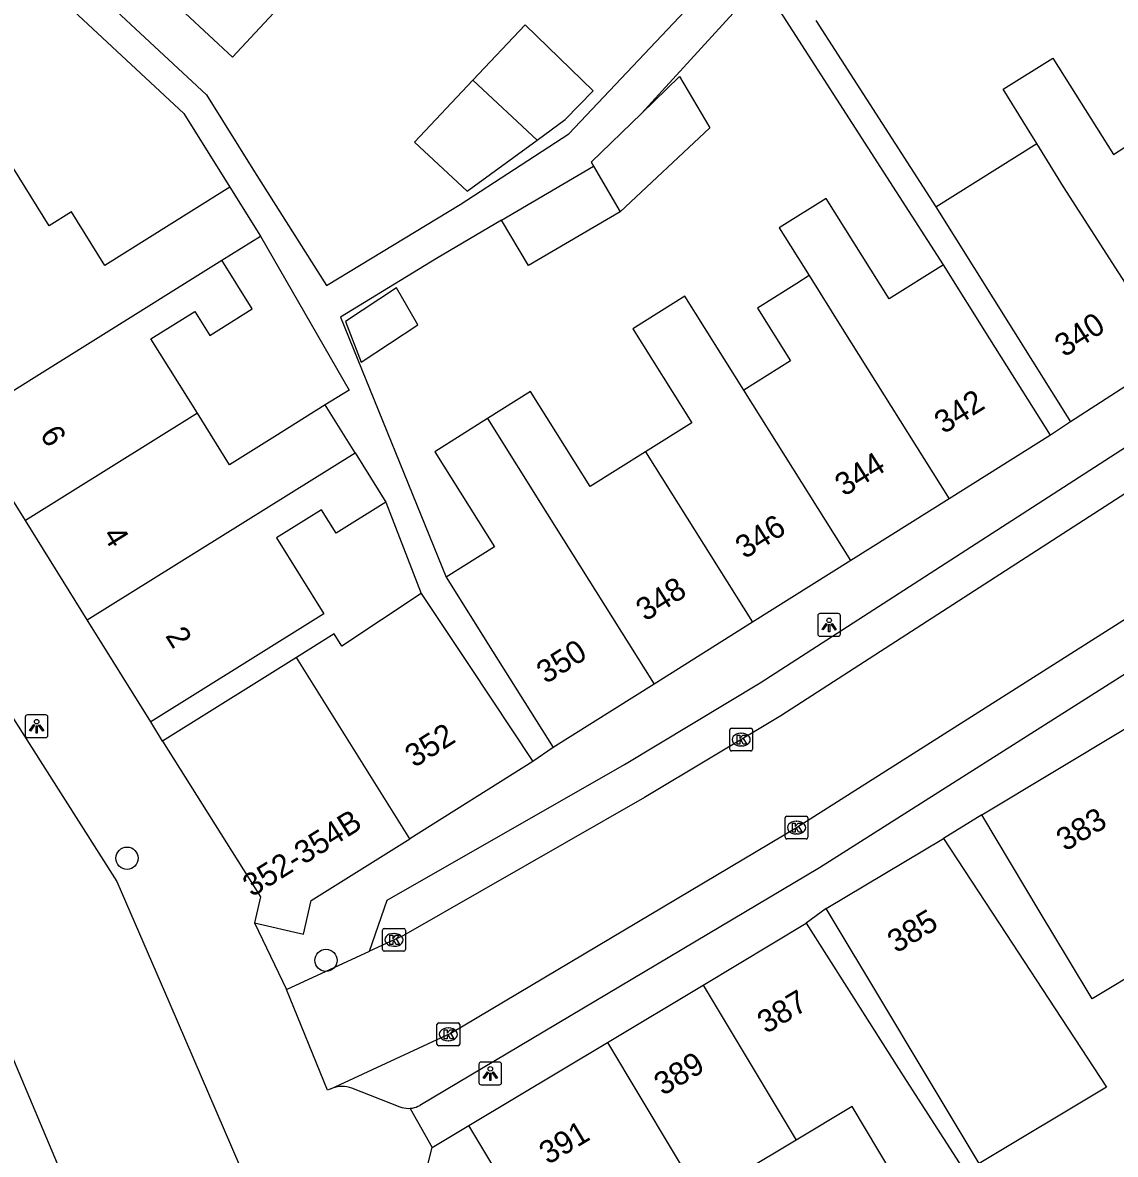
# Model space of a CAD drawing. Extents: x 159222 to 160346, y 381249 to 382166.
# Drawn here: x 159950.61 to 159998.63, y 381586.28 to 381636.01 of the extents above; entities that cross this region are included whole.
import ezdxf

# ---------------------------------------------------------------- set-up
doc = ezdxf.new("R2010")
doc.units = 0
for name, color, linetype in [('IMGEO_Boom', 7, 'Continuous'), ('IMGEO_Kolk', 7, 'Continuous'), ('IMGEO_Lichtpunt', 7, 'Continuous'), ('IMGEO_Pand', 7, 'Continuous'), ('IMGEO_Pand_nummerreeks', 7, 'Continuous'), ('IMGEO_Rijbaan_lokaal_open', 7, 'Continuous'), ('IMGEO_Voetpad_open', 7, 'Continuous')]:
    doc.layers.add(name, color=color, linetype=linetype)

msp = doc.modelspace()

# ---------------------------------------------------------------- linework, layer by layer
at = {"layer": 'IMGEO_Boom'}
for centre in [(159955.201, 381599.295), (159963.941, 381594.809)]:
    msp.add_circle(centre, 0.489, dxfattribs=at)
at = {"layer": 'IMGEO_Kolk'}
for p, q in [((159981.763, 381605.006), (159982.615, 381605.006)), ((159981.688, 381604.08), (159981.688, 381604.932)), ((159982.176, 381604.786), (159982.201, 381604.786)), ((159982.689, 381604.932), (159982.689, 381604.08)), ((159982.615, 381604.006), (159981.763, 381604.006)), ((159982.199, 381604.226), (159982.174, 381604.226)), ((159984.12, 381600.214), (159984.12, 381601.066)), ((159984.195, 381601.14), (159985.047, 381601.14)), ((159985.121, 381601.066), (159985.121, 381600.214)), ((159984.608, 381600.92), (159984.633, 381600.92)), ((159985.047, 381600.14), (159984.195, 381600.14)), ((159984.631, 381600.36), (159984.606, 381600.36)), ((159966.432, 381595.283), (159966.432, 381596.135)), ((159966.507, 381596.209), (159967.359, 381596.209)), ((159967.433, 381596.135), (159967.433, 381595.283)), ((159966.92, 381595.989), (159966.945, 381595.989)), ((159967.359, 381595.209), (159966.507, 381595.209)), ((159966.943, 381595.429), (159966.918, 381595.429)), ((159968.895, 381592.058), (159969.747, 381592.058)), ((159968.82, 381591.132), (159968.82, 381591.984)), ((159969.308, 381591.838), (159969.333, 381591.838)), ((159969.821, 381591.984), (159969.821, 381591.132)), ((159969.747, 381591.058), (159968.895, 381591.058)), ((159969.331, 381591.278), (159969.306, 381591.278))]:
    msp.add_line(p, q, dxfattribs=at)
for points in [[(159981.763, 381605.006), (159982.615, 381605.006)], [(159981.688, 381604.08), (159981.688, 381604.932)], [(159982.009, 381604.706), (159982.132, 381604.706), (159982.132, 381604.555), (159982.262, 381604.706), (159982.426, 381604.706), (159982.28, 381604.555), (159982.433, 381604.306), (159982.281, 381604.306), (159982.196, 381604.47), (159982.132, 381604.403), (159982.132, 381604.306), (159982.009, 381604.306), (159982.009, 381604.706)], [(159982.689, 381604.932), (159982.689, 381604.08)], [(159982.615, 381604.006), (159981.763, 381604.006)], [(159984.12, 381600.214), (159984.12, 381601.066)], [(159984.195, 381601.14), (159985.047, 381601.14)], [(159985.121, 381601.066), (159985.121, 381600.214)], [(159984.441, 381600.84), (159984.564, 381600.84), (159984.564, 381600.689), (159984.694, 381600.84), (159984.858, 381600.84), (159984.712, 381600.689), (159984.865, 381600.44), (159984.713, 381600.44), (159984.628, 381600.604), (159984.564, 381600.537), (159984.564, 381600.44), (159984.441, 381600.44), (159984.441, 381600.84)], [(159985.047, 381600.14), (159984.195, 381600.14)], [(159966.432, 381595.283), (159966.432, 381596.135)], [(159966.507, 381596.209), (159967.359, 381596.209)], [(159967.433, 381596.135), (159967.433, 381595.283)], [(159966.753, 381595.909), (159966.876, 381595.909), (159966.876, 381595.758), (159967.006, 381595.909), (159967.17, 381595.909), (159967.024, 381595.758), (159967.177, 381595.509), (159967.025, 381595.509), (159966.94, 381595.673), (159966.876, 381595.606), (159966.876, 381595.509), (159966.753, 381595.509), (159966.753, 381595.909)], [(159967.359, 381595.209), (159966.507, 381595.209)], [(159968.895, 381592.058), (159969.747, 381592.058)], [(159968.82, 381591.132), (159968.82, 381591.984)], [(159969.141, 381591.758), (159969.264, 381591.758), (159969.264, 381591.607), (159969.394, 381591.758), (159969.558, 381591.758), (159969.412, 381591.607), (159969.565, 381591.358), (159969.413, 381591.358), (159969.328, 381591.522), (159969.264, 381591.455), (159969.264, 381591.358), (159969.141, 381591.358), (159969.141, 381591.758)], [(159969.821, 381591.984), (159969.821, 381591.132)], [(159969.747, 381591.058), (159968.895, 381591.058)]]:
    msp.add_lwpolyline(points, dxfattribs=at)
for centre, start, end in [((159981.765, 381604.93), 91.552, 178.448), ((159981.765, 381604.93), 91.552, 178.448), ((159982.613, 381604.93), 1.552, 88.448), ((159982.613, 381604.93), 1.552, 88.448), ((159981.765, 381604.082), 181.552, 268.448), ((159981.765, 381604.082), 181.552, 268.448), ((159982.613, 381604.082), 271.552, 358.448), ((159982.613, 381604.082), 271.552, 358.448), ((159984.197, 381601.064), 91.552, 178.448), ((159984.197, 381601.064), 91.552, 178.448), ((159985.045, 381601.064), 1.552, 88.448), ((159985.045, 381601.064), 1.552, 88.448), ((159984.197, 381600.216), 181.552, 268.448), ((159984.197, 381600.216), 181.552, 268.448), ((159985.045, 381600.216), 271.552, 358.448), ((159985.045, 381600.216), 271.552, 358.448), ((159966.509, 381596.133), 91.552, 178.448), ((159966.509, 381596.133), 91.552, 178.448), ((159967.357, 381596.133), 1.552, 88.448), ((159967.357, 381596.133), 1.552, 88.448), ((159966.509, 381595.285), 181.552, 268.448), ((159966.509, 381595.285), 181.552, 268.448), ((159967.357, 381595.285), 271.552, 358.448), ((159967.357, 381595.285), 271.552, 358.448), ((159968.897, 381591.982), 91.552, 178.448), ((159968.897, 381591.982), 91.552, 178.448), ((159969.745, 381591.982), 1.552, 88.448), ((159969.745, 381591.982), 1.552, 88.448), ((159968.897, 381591.134), 181.552, 268.448), ((159968.897, 381591.134), 181.552, 268.448), ((159969.745, 381591.134), 271.552, 358.448), ((159969.745, 381591.134), 271.552, 358.448)]:
    msp.add_arc(centre, 0.0765, start, end, dxfattribs=at)
for centre, major_axis, ratio, start_param, end_param in [((159982.175, 381604.506), (-0.387, 0.002), 0.722429, 4.712389, 7.853982), ((159982.2, 381604.506), (-0.39, 0.002), 0.717154, 1.570796, 4.712389), ((159984.607, 381600.64), (-0.387, 0.002), 0.722429, 4.712389, 7.853982), ((159984.632, 381600.64), (-0.39, 0.002), 0.717154, 1.570796, 4.712389), ((159966.919, 381595.709), (-0.387, 0.002), 0.722429, 4.712389, 7.853982), ((159966.944, 381595.709), (-0.39, 0.002), 0.717154, 1.570796, 4.712389), ((159969.307, 381591.558), (-0.387, 0.002), 0.722429, 4.712389, 7.853982), ((159969.332, 381591.558), (-0.39, 0.002), 0.717154, 1.570796, 4.712389)]:
    msp.add_ellipse(centre, major_axis=major_axis, ratio=ratio, start_param=start_param, end_param=end_param, dxfattribs=at)
at = {"layer": 'IMGEO_Lichtpunt'}
for p, q in [((159985.555, 381609.948), (159985.555, 381609.141)), ((159985.555, 381609.948), (159985.555, 381609.141)), ((159986.457, 381610.043), (159985.649, 381610.043)), ((159986.457, 381610.043), (159985.649, 381610.043)), ((159986.551, 381609.141), (159986.551, 381609.948)), ((159986.551, 381609.141), (159986.551, 381609.948)), ((159985.649, 381609.047), (159986.457, 381609.047)), ((159985.649, 381609.047), (159986.457, 381609.047)), ((159950.728, 381605.499), (159950.728, 381604.692)), ((159950.728, 381605.499), (159950.728, 381604.692)), ((159951.63, 381605.594), (159950.822, 381605.594)), ((159951.63, 381605.594), (159950.822, 381605.594)), ((159951.724, 381604.692), (159951.724, 381605.499)), ((159951.724, 381604.692), (159951.724, 381605.499)), ((159950.822, 381604.598), (159951.63, 381604.598)), ((159950.822, 381604.598), (159951.63, 381604.598)), ((159970.665, 381590.243), (159970.665, 381589.436)), ((159970.665, 381590.243), (159970.665, 381589.436)), ((159971.567, 381590.338), (159970.759, 381590.338)), ((159971.567, 381590.338), (159970.759, 381590.338)), ((159971.661, 381589.436), (159971.661, 381590.243)), ((159971.661, 381589.436), (159971.661, 381590.243)), ((159970.759, 381589.342), (159971.567, 381589.342)), ((159970.759, 381589.342), (159971.567, 381589.342))]:
    msp.add_line(p, q, dxfattribs=at)
for points in [[(159985.929, 381609.612), (159985.968, 381609.584), (159985.78, 381609.322), (159985.742, 381609.349), (159985.929, 381609.612)], [(159986.031, 381609.564), (159986.078, 381609.564), (159986.078, 381609.242), (159986.031, 381609.242), (159986.031, 381609.564)], [(159986.141, 381609.584), (159986.179, 381609.611), (159986.366, 381609.349), (159986.327, 381609.321), (159986.141, 381609.584)], [(159951.102, 381605.163), (159951.141, 381605.135), (159950.953, 381604.873), (159950.915, 381604.9), (159951.102, 381605.163)], [(159951.204, 381605.115), (159951.251, 381605.115), (159951.251, 381604.793), (159951.204, 381604.793), (159951.204, 381605.115)], [(159951.314, 381605.135), (159951.352, 381605.162), (159951.539, 381604.9), (159951.5, 381604.872), (159951.314, 381605.135)], [(159971.039, 381589.907), (159971.078, 381589.879), (159970.89, 381589.617), (159970.852, 381589.644), (159971.039, 381589.907)], [(159971.141, 381589.859), (159971.188, 381589.859), (159971.188, 381589.537), (159971.141, 381589.537), (159971.141, 381589.859)], [(159971.251, 381589.879), (159971.289, 381589.906), (159971.476, 381589.644), (159971.437, 381589.616), (159971.251, 381589.879)]]:
    msp.add_lwpolyline(points, dxfattribs=at)
for centre in [(159986.054, 381609.746), (159951.227, 381605.297), (159971.164, 381590.041)]:
    msp.add_circle(centre, 0.0994, dxfattribs=at)
for centre, start, end in [((159985.649, 381609.948), 90, 180), ((159985.649, 381609.948), 90, 180), ((159986.457, 381609.948), 0, 90), ((159986.457, 381609.948), 0, 90), ((159985.649, 381609.141), 180, 270), ((159985.649, 381609.141), 180, 270), ((159986.457, 381609.141), 270, 0), ((159986.457, 381609.141), 270, 360), ((159950.822, 381605.499), 90, 180), ((159950.822, 381605.499), 90, 180), ((159951.63, 381605.499), 0, 90), ((159951.63, 381605.499), 0, 90), ((159950.822, 381604.692), 180, 270), ((159950.822, 381604.692), 180, 270), ((159951.63, 381604.692), 270, 0), ((159951.63, 381604.692), 270, 360), ((159970.759, 381590.243), 90, 180), ((159970.759, 381590.243), 90, 180), ((159971.567, 381590.243), 0, 90), ((159971.567, 381590.243), 0, 90), ((159970.759, 381589.436), 180, 270), ((159970.759, 381589.436), 180, 270), ((159971.567, 381589.436), 270, 0), ((159971.567, 381589.436), 270, 360)]:
    msp.add_arc(centre, 0.0946, start, end, dxfattribs=at)
at = {"layer": 'IMGEO_Pand'}
for points in [[(159964.233, 381639.216), (159959.834, 381634.49), (159957.758, 381636.422), (159954.099, 381639.829), (159958.497, 381644.554)], [(159973.222, 381630.849), (159974.452, 381631.75), (159975.679, 381633.012), (159972.702, 381635.905), (159970.403, 381633.473)], [(159995.177, 381630.697), (159994.769, 381631.356), (159993.705, 381633.076), (159995.89, 381634.449), (159998.549, 381630.215), (160000.7, 381631.597)], [(159959.721, 381628.773), (159958.032, 381627.718), (159954.222, 381625.338), (159952.754, 381627.688), (159951.786, 381627.084), (159947.814, 381633.445), (159942.412, 381627.722)], [(159970.403, 381633.473), (159967.836, 381630.758), (159970.152, 381628.602), (159973.222, 381630.849)], [(159973.222, 381630.849), (159970.403, 381633.473)], [(159977.806, 381632.013), (159979.485, 381633.639), (159980.811, 381631.377), (159976.87, 381627.693)], [(159977.806, 381632.013), (159975.595, 381629.87), (159975.697, 381629.695)], [(159990.737, 381627.908), (159995.177, 381630.697)], [(160001.14, 381621.347), (160000, 381623.121), (159996.355, 381628.793), (159995.177, 381630.697)], [(159971.663, 381627.333), (159975.697, 381629.695)], [(159975.697, 381629.695), (159976.87, 381627.693)], [(159959.721, 381628.773), (159961.059, 381626.631)], [(159991.078, 381625.367), (159988.693, 381623.869), (159985.921, 381628.285), (159983.858, 381626.989), (159985.177, 381624.889)], [(159990.737, 381627.908), (159996.665, 381618.47)], [(159976.87, 381627.693), (159972.836, 381625.331), (159971.663, 381627.333)], [(159959.37, 381625.576), (159961.059, 381626.631)], [(159948.014, 381618.488), (159959.37, 381625.576)], [(159958.291, 381618.848), (159956.251, 381622.114), (159958.177, 381623.317), (159958.833, 381622.267), (159960.706, 381623.437), (159959.37, 381625.576)], [(159995.778, 381617.884), (159993.118, 381622.119), (159991.078, 381625.367)], [(159985.177, 381624.889), (159984.639, 381624.552), (159982.902, 381623.461), (159984.356, 381621.145), (159982.309, 381619.86)], [(159985.177, 381624.889), (159986.631, 381622.574), (159991.331, 381615.091)], [(159964.797, 381622.87), (159965.495, 381621.083), (159967.981, 381622.727), (159967.042, 381624.354), (159964.797, 381622.87)], [(159982.309, 381619.86), (159979.714, 381623.99), (159977.422, 381622.551), (159980.017, 381618.42), (159977.988, 381617.146)], [(160001.14, 381621.347), (160000, 381620.614), (159996.665, 381618.47)], [(159977.988, 381617.146), (159975.558, 381615.62), (159972.936, 381619.795), (159971.044, 381618.607)], [(159987.01, 381612.377), (159982.309, 381619.86)], [(159963.909, 381619.209), (159961.7, 381617.829), (159959.705, 381616.583), (159958.291, 381618.848)], [(159965.219, 381617.112), (159963.909, 381619.209)], [(159950.735, 381614.13), (159948.014, 381618.488)], [(159958.291, 381618.848), (159958.181, 381618.777), (159950.735, 381614.13)], [(159971.044, 381618.607), (159968.733, 381617.156), (159971.355, 381612.98), (159969.221, 381611.64)], [(159971.044, 381618.607), (159973.667, 381614.432), (159978.368, 381606.949)], [(159995.778, 381617.884), (159991.331, 381615.091)], [(159953.455, 381609.77), (159965.219, 381617.112)], [(159965.219, 381617.112), (159966.575, 381614.941)], [(159977.988, 381617.146), (159982.689, 381609.663)], [(159966.575, 381614.941), (159964.385, 381613.574), (159963.743, 381614.602), (159961.767, 381613.368), (159963.849, 381610.034), (159960.493, 381607.939), (159956.251, 381605.291)], [(159991.331, 381615.091), (159987.01, 381612.377)], [(159953.455, 381609.77), (159950.735, 381614.13)], [(159987.01, 381612.377), (159982.689, 381609.663)], [(159969.221, 381611.64), (159971.262, 381608.391), (159973.921, 381604.156)], [(159968.131, 381610.928), (159964.639, 381608.606), (159964.3, 381609.148), (159962.651, 381608.119)], [(159968.131, 381610.928), (159970.268, 381607.714), (159973.036, 381603.55)], [(159956.251, 381605.291), (159953.455, 381609.77)], [(159982.689, 381609.663), (159978.368, 381606.949)], [(159962.651, 381608.119), (159961.003, 381607.09), (159956.761, 381604.442)], [(159967.625, 381600.151), (159962.651, 381608.119)], [(159978.368, 381606.949), (159973.921, 381604.156)], [(159999.082, 381604.99), (160000, 381603.46), (160001.655, 381600.703), (160002.895, 381598.634), (160003.926, 381596.913), (160000, 381594.557), (159997.606, 381593.12), (159996.573, 381594.842), (159995.332, 381596.91), (159992.76, 381601.198)], [(159992.76, 381601.198), (159999.082, 381604.99)], [(159956.761, 381604.442), (159961.062, 381597.592), (159960.801, 381596.451)], [(159973.036, 381603.55), (159967.625, 381600.151)], [(159960.801, 381596.451), (159962.958, 381595.959), (159963.295, 381597.432), (159967.625, 381600.151)], [(159991.075, 381600.168), (159993.817, 381595.988), (159995.432, 381593.526), (159998.241, 381589.237), (159992.644, 381585.88), (159990.009, 381590.273), (159988.498, 381592.791), (159985.926, 381597.079)], [(159985.926, 381597.079), (159991.075, 381600.168)], [(159980.512, 381593.721), (159985.046, 381596.441)], [(159985.046, 381596.441), (159987.729, 381592.222), (159989.311, 381589.735), (159992.024, 381585.508), (159992.378, 381584.917), (159989.995, 381583.487), (159987.058, 381588.383), (159984.599, 381586.908)], [(159976.313, 381591.202), (159980.512, 381593.721)], [(159980.512, 381593.721), (159984.599, 381586.908)], [(159970.221, 381587.548), (159976.313, 381591.202)], [(159976.313, 381591.202), (159982.004, 381581.714)], [(159968.605, 381586.579), (159970.221, 381587.548)], [(159974.515, 381580.387), (159970.221, 381587.548)], [(159971.919, 381570.387), (159966.722, 381579.051), (159968.605, 381586.579)], [(159984.599, 381586.908), (159982.23, 381585.488), (159983.835, 381582.812)]]:
    msp.add_lwpolyline(points, dxfattribs=at)
at = {"layer": 'IMGEO_Rijbaan_lokaal_open'}
for points in [[(160021.29, 381630.058), (160000.286, 381616.103), (160000, 381615.918), (159983.931, 381605.551), (159977.947, 381601.956), (159967.35, 381595.901), (159965.852, 381595.208)], [(159964.157, 381589.17), (159969.431, 381591.611), (159984.624, 381600.643), (160000, 381610.395), (160002.657, 381612.08), (160023.962, 381626.278)], [(159939.094, 381623.231), (159950.113, 381605.587), (159954.758, 381598.275), (159957.08, 381592.897), (159960.157, 381585.77), (159960.913, 381584.02), (159962.843, 381579.548), (159970.562, 381566.909), (159981.67, 381549.205), (159987.216, 381540.342), (159991.154, 381534.117)], [(159962.212, 381593.524), (159965.852, 381595.208)], [(159964.157, 381589.17), (159964.015, 381589.104), (159962.212, 381593.524)], [(159952.616, 381584.757), (159948.993, 381593.309)]]:
    msp.add_lwpolyline(points, dxfattribs=at)
at = {"layer": 'IMGEO_Voetpad_open'}
for points in [[(159951.828, 381639.236), (159958.692, 381632.839), (159960.808, 381629.452), (159963.967, 381624.46), (159969.843, 381628.017), (159974.614, 381631.119), (159997.054, 381654.853)], [(159950.954, 381638.298), (159957.695, 381632.017), (159959.721, 381628.773)], [(159991.078, 381625.367), (159983.077, 381637.796), (159978.716, 381633.012), (159977.806, 381632.013)], [(159985.466, 381636.106), (159990.737, 381627.908)], [(159971.663, 381627.333), (159968.805, 381625.636), (159964.582, 381623.066), (159969.221, 381611.64)], [(159961.059, 381626.631), (159964.955, 381619.863), (159963.909, 381619.209)], [(160022.609, 381623.107), (160013.975, 381617.308), (160007.309, 381612.854), (160003.196, 381610.151), (160000, 381607.982), (159985.632, 381598.869), (159968.074, 381588.431), (159968.062, 381588.424), (159967.983, 381588.383), (159967.9, 381588.349), (159967.815, 381588.323), (159967.727, 381588.304), (159967.638, 381588.293)], [(159996.665, 381618.47), (159995.778, 381617.884)], [(159965.852, 381595.208), (159966.632, 381597.458), (159977.067, 381603.42), (159983.028, 381607.001), (159999.074, 381617.354)], [(159966.575, 381614.941), (159968.131, 381610.928)], [(159956.761, 381604.442), (159956.251, 381605.291)], [(159973.921, 381604.156), (159973.036, 381603.55)], [(159992.76, 381601.198), (159991.075, 381600.168)], [(159985.926, 381597.079), (159985.046, 381596.441)], [(159960.801, 381596.451), (159962.212, 381593.524)], [(159967.638, 381588.293), (159967.549, 381588.291), (159967.46, 381588.296), (159967.371, 381588.309), (159967.285, 381588.33), (159967.2, 381588.359), (159965.073, 381589.188), (159964.97, 381589.222), (159964.865, 381589.248), (159964.758, 381589.263), (159964.65, 381589.269), (159964.542, 381589.265), (159964.434, 381589.252), (159964.328, 381589.229), (159964.225, 381589.197), (159964.157, 381589.17)], [(159967.638, 381588.293), (159968.605, 381586.579)]]:
    msp.add_lwpolyline(points, dxfattribs=at)

# ---------------------------------------------------------------- texts
at = {"layer": 'IMGEO_Pand_nummerreeks'}
for s, rotation, p in [('340', 32.7331, (159996.383, 381621.284)), ('342', 32.1315, (159991.083, 381617.91)), ('6', 301.9696, (159951.344, 381617.914)), ('344', 32.1315, (159986.713, 381615.165)), ('346', 32.1315, (159982.342, 381612.42)), ('4', 301.9708, (159954.104, 381613.492)), ('348', 32.1315, (159977.974, 381609.676)), ('2', 301.9696, (159956.862, 381609.071)), ('350', 32.1315, (159973.602, 381606.931)), ('352', 32.1356, (159967.821, 381603.25)), ('383', 30.9558, (159996.426, 381599.573)), ('352-354B', 32.1257, (159960.693, 381597.569)), ('385', 30.9605, (159989.005, 381595.102)), ('387', 30.96, (159983.284, 381591.559)), ('389', 30.9545, (159978.749, 381588.84)), ('391', 30.9568, (159973.701, 381585.812))]:
    msp.add_text(s, height=1, rotation=rotation, dxfattribs=at).set_placement(p)

doc.saveas('drawing.dxf')
